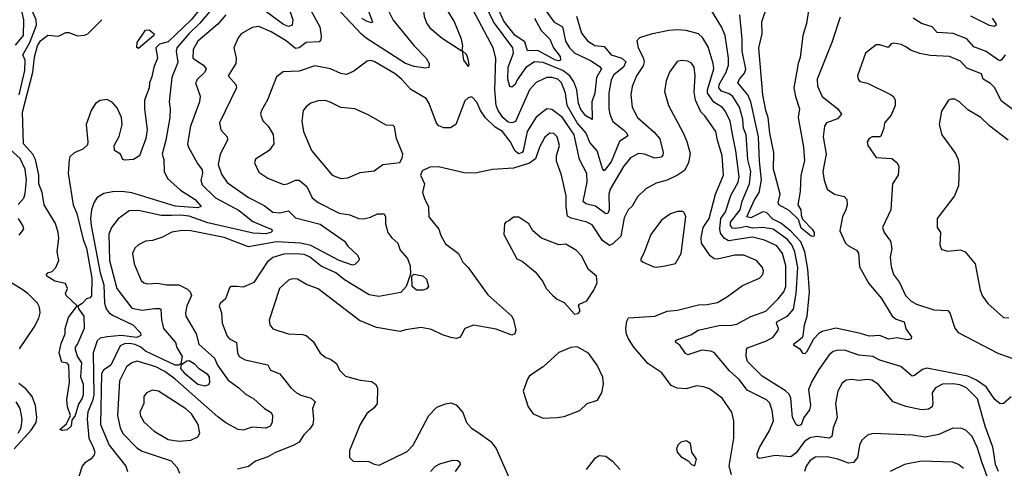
# Model space of a CAD drawing. Extents: x 1246230 to 1426786, y 660032 to 763141.
# Tile 264 of 566: x 1321923 to 1327569, y 748383 to 750956. Entities that reach past the tile are written whole.
import ezdxf

# ---------------------------------------------------------------- set-up
doc = ezdxf.new("R2010")
doc.units = 0

msp = doc.modelspace()

# ---------------------------------------------------------------- linework, layer by layer
at = {"layer": '0CON10XD'}
for points in [[(1321899.4, 750810.6), (1321943.8, 750865), (1321946.6, 750955), (1321934.8, 751005), (1321891.8, 751085)], [(1323019.8, 751095), (1322906, 750955), (1322775, 750828.7), (1322725, 750815.6), (1322703.7, 750795), (1322713.8, 750735), (1322691.7, 750685), (1322681, 750629), (1322666.9, 750595), (1322664.6, 750565), (1322638.9, 750495), (1322639.2, 750445), (1322654.6, 750325), (1322645.6, 750275), (1322609.1, 750175), (1322576, 750155), (1322525, 750150.8), (1322513.8, 750155), (1322500, 750185), (1322466.1, 750206.1), (1322464, 750235), (1322492.8, 750287.2), (1322509.7, 750355), (1322506.2, 750395), (1322481.3, 750451.3), (1322455, 750481.4), (1322425, 750498.6), (1322385, 750493.4), (1322357.7, 750475), (1322332.4, 750435), (1322303.4, 750355), (1322313.8, 750255), (1322310.7, 750239.3), (1322285, 750213.8), (1322235, 750193.3), (1322210.6, 750169.4), (1322205.6, 750154.4), (1322201.6, 750075), (1322230.2, 749895), (1322251.2, 749845), (1322287.5, 749695), (1322305.2, 749645), (1322336.8, 749473.2), (1322335, 749372), (1322325, 749361.4), (1322305, 749356), (1322281.4, 749328.6), (1322257, 749313), (1322262.1, 749295), (1322290, 749255), (1322293.1, 749185), (1322253.7, 749096.3), (1322241.8, 749078.2), (1322240.9, 749065), (1322255, 749021.9), (1322277.4, 748987.4), (1322272.3, 748907.7), (1322287.5, 748865), (1322286.4, 748805), (1322280.8, 748785), (1322259.1, 748750.9), (1322240, 748685), (1322221.5, 748658.5), (1322217.9, 748625), (1322195, 748602.7), (1322168.9, 748598.9), (1322153.3, 748605), (1322191.2, 748638.8), (1322213.6, 748685), (1322197.3, 748735), (1322193.1, 748776.9), (1322207.7, 748875), (1322205.3, 748975), (1322195, 748986.2), (1322165, 748992.5), (1322149.2, 749045), (1322160.7, 749099.3), (1322184, 749155), (1322184.4, 749185), (1322202.6, 749247.4), (1322252.5, 749315), (1322190, 749375), (1322186.2, 749385), (1322196.9, 749415), (1322185, 749442.5), (1322125, 749455.6), (1322078.8, 749485), (1322076.7, 749495), (1322085, 749503.3), (1322108.8, 749511.2), (1322130, 749535), (1322146.9, 749575), (1322138.2, 749625), (1322146.7, 749703.3), (1322144, 749735), (1322127.3, 749787.2), (1322063.8, 749895), (1322051, 749965), (1322032.1, 750015), (1322032.6, 750065), (1322013.5, 750155), (1321997.4, 750185), (1321944.1, 750245), (1321938.9, 750425), (1321998.6, 750655), (1322007.8, 750742.2), (1322025, 750806.2), (1322041.3, 750835), (1322085, 750866.8), (1322145, 750862.2), (1322186.7, 750883.3), (1322205, 750883.5), (1322255, 750863.6), (1322295, 750867.5), (1322314.1, 750875.9), (1322393.4, 750956.6)], [(1325116.3, 750976.3), (1325145, 750880), (1325178.2, 750835), (1325221.1, 750808.9), (1325275, 750802), (1325315, 750754.1), (1325376.7, 750735), (1325399.7, 750715), (1325386.1, 750685), (1325330, 750640), (1325315, 750611.4), (1325301.6, 750535), (1325302.3, 750445), (1325306.8, 750415), (1325325, 750372.9), (1325385, 750324.6), (1325404.5, 750305), (1325410.5, 750289.5), (1325363.1, 750256.9), (1325315, 750140.9), (1325275, 750090), (1325265, 750102), (1325235.2, 750205), (1325192.2, 750252.2), (1325171.6, 750305), (1325120.1, 750365), (1325062.4, 750465), (1325053.8, 750535), (1325029.5, 750595), (1325008.5, 750615), (1324975, 750625.3), (1324946.7, 750625), (1324923.9, 750616.1), (1324885, 750596.4), (1324845.7, 750554.3), (1324766.7, 750373.3), (1324745.2, 750364.8), (1324725, 750367.7), (1324694.3, 750395), (1324666.1, 750435), (1324654.8, 750465), (1324648.3, 750555), (1324652.6, 750735), (1324637.9, 750795), (1324490, 751075)], [(1324942.4, 751005), (1324986.6, 750945), (1325036, 750915), (1325053.3, 750833.3), (1325075.5, 750795.5), (1325106.1, 750765), (1325199.6, 750719.6), (1325248.6, 750688.6), (1325258.4, 750675), (1325231.2, 750625), (1325220.5, 750535), (1325204.4, 750485.6), (1325206.2, 750383.8), (1325168.9, 750405), (1325141.4, 750441.4), (1325128, 750475), (1325116.9, 750555), (1325100.8, 750600.8), (1325078.1, 750635), (1325038.1, 750665), (1324925, 750710.3), (1324875.6, 750714.4), (1324825, 750682.2), (1324775, 750610.5), (1324764.1, 750585), (1324745, 750568.5), (1324733, 750573), (1324721.3, 750615), (1324724.2, 750685), (1324753.8, 750765), (1324750.8, 750795), (1324639.4, 750945), (1324573.1, 751085)], [(1324874.9, 750964.9), (1324914, 750895), (1324963.8, 750843.8), (1324983.5, 750795), (1325022.5, 750745), (1325025, 750723.6), (1325015, 750719.5), (1324995, 750723.5), (1324895, 750779.9), (1324835, 750776.9), (1324819.4, 750829.4), (1324765, 750866.2), (1324698.3, 750948.2), (1324633.4, 751095)], [(1326458.2, 751085), (1326434.2, 750935), (1326414.8, 750865.2), (1326399.6, 750740.4), (1326387.4, 750705), (1326362.3, 750565), (1326371.2, 750515), (1326394.2, 750445), (1326387.1, 750395), (1326418.6, 750225), (1326424.1, 750145.9), (1326402.3, 750065), (1326399.3, 749970.7), (1326385.5, 749895), (1326403.3, 749865), (1326403.5, 749835), (1326411.8, 749811.8), (1326468.1, 749755), (1326478.8, 749735), (1326478.9, 749721.1), (1326477, 749713), (1326462.5, 749715), (1326405, 749760.8), (1326389.4, 749809.4), (1326335, 749861.9), (1326276.7, 749895), (1326271.8, 749905), (1326284.6, 749955), (1326255.3, 750065.3), (1326246.3, 750096.3), (1326247, 750195), (1326224.8, 750305), (1326215.2, 750395), (1326201, 750435), (1326185.2, 750525), (1326161.7, 750795), (1326181.1, 750875), (1326178.2, 750945), (1326209.8, 751035)], [(1321920, 750525), (1321951.4, 750665), (1321954.3, 750724.3), (1321940.6, 750755), (1321980.1, 750825), (1322018.9, 750925), (1322017.7, 750955), (1321995, 751008.1)], [(1323057.6, 751055), (1322955, 750936.5), (1322892, 750875), (1322823.7, 750795), (1322820.7, 750775), (1322829.2, 750710.8), (1322794.6, 750625.4), (1322779.8, 750485), (1322786.5, 750445), (1322783.8, 750395), (1322761.1, 750265), (1322740, 750185), (1322750, 750155), (1322751.8, 750085), (1322770.6, 750045), (1322845, 749977.8), (1322928.5, 749925), (1322964, 749885), (1322943.3, 749876.7), (1322815, 749887.5), (1322565, 749962.5), (1322510.5, 749970.5), (1322455, 749969.5), (1322405, 749959.6), (1322365, 749934.2), (1322347.8, 749905), (1322334.7, 749865.3), (1322329, 749815), (1322331.9, 749775), (1322383.5, 749503.5), (1322404.4, 749435), (1322409.8, 749329.8), (1322418.4, 749298.4), (1322435.4, 749275.4), (1322455, 749261.5), (1322571.5, 749205), (1322615, 749160.5), (1322617.5, 749145), (1322595, 749133.9), (1322505, 749144.9), (1322425, 749137.9), (1322385, 749129.3), (1322367.9, 749115), (1322344.2, 749045.8), (1322348.3, 748805), (1322341, 748769), (1322312.9, 748707.1), (1322309.7, 748665), (1322319.8, 748555), (1322344.6, 748505), (1322352.7, 748475), (1322349.6, 748460.4), (1322333, 748437), (1322295.4, 748414.6), (1322281.9, 748395), (1322262.1, 748335)], [(1323567.7, 751055), (1323644.4, 750915), (1323652.2, 750862.2), (1323648.9, 750841.1), (1323639.8, 750830.3), (1323565, 750825.3), (1323525, 750794.7), (1323505, 750791.2), (1323450, 750835), (1323365, 750887.2), (1323295, 750917.7), (1323255, 750912.1), (1323192.5, 750875), (1323175, 750851.9), (1323151.6, 750795), (1323164.5, 750735), (1323162.9, 750705), (1323118.1, 750635), (1323162.9, 750585), (1323165.5, 750565), (1323069.5, 750365), (1323075.4, 750325.4), (1323111.9, 750285), (1323114.4, 750265), (1323071.5, 750185), (1323061.3, 750125), (1323079.4, 750069.4), (1323112.4, 750022.4), (1323235, 749937.3), (1323325, 749891.2), (1323375, 749851.8), (1323415, 749848.4), (1323465, 749860), (1323505, 749819.2), (1323645, 749784.2), (1323785, 749686.2), (1323805, 749657.5), (1323860, 749605), (1323868.8, 749585), (1323866.7, 749575), (1323845, 749551.2), (1323832, 749548), (1323755, 749575.3), (1323591.5, 749661.5), (1323534, 749674), (1323395, 749681.4), (1323235, 749654.1), (1323095, 749706.2), (1322905, 749744.5), (1322855, 749747.6), (1322795, 749736.9), (1322742.1, 749707.9), (1322685, 749690), (1322645, 749686.4), (1322604.7, 749665.3), (1322583.3, 749645), (1322570.4, 749615), (1322579.4, 749555), (1322619.4, 749459.4), (1322635, 749446), (1322655, 749440.8), (1322715, 749445.5), (1322765, 749436.2), (1322835, 749436.2), (1322885, 749411.1), (1322901.1, 749395), (1322907.3, 749375), (1322882.1, 749315), (1322872.7, 749275), (1322874.6, 749255), (1322893.8, 749223.8), (1322935.4, 749155), (1322950.7, 749095), (1323039.6, 749015), (1323056.5, 748975), (1323119.2, 748889.2), (1323180, 748845), (1323215, 748810.5), (1323265, 748782.2), (1323327.5, 748725), (1323365, 748702), (1323371.9, 748685), (1323370, 748645), (1323359.4, 748625), (1323335, 748613.8), (1323255, 748617.9), (1323205, 748601.5), (1323175, 748605.4), (1323105, 748643.4), (1323058.3, 748678.3), (1322813.9, 748893.9), (1322755, 748938.3), (1322704.4, 748965), (1322596.6, 748996.6), (1322565, 748988.5), (1322535.4, 748965), (1322494.2, 748885), (1322483.2, 748685), (1322498, 748615), (1322515, 748582.7), (1322595, 748500.4), (1322625, 748481.1), (1322792, 748425), (1322826.6, 748386.6), (1322838.6, 748355)], [(1323452.4, 751062.4), (1323490, 750955), (1323484.7, 750925.3), (1323465, 750918.1), (1323435, 750928.5), (1323335, 751004)], [(1324023.5, 751033.5), (1324065, 750954.5), (1324185, 750806.9), (1324254.5, 750735), (1324270.6, 750705), (1324268.2, 750681.8), (1324252.5, 750677.5), (1324185, 750687.5), (1324135, 750705.7), (1323910, 750850), (1323882.5, 750872.5), (1323738.3, 751028.3)], [(1323908.6, 751045), (1323946.9, 750945), (1323945, 750937.5), (1323915, 750945.4), (1323885, 750963)], [(1324460, 750780), (1324463.6, 750806.4), (1324456.9, 750845), (1324415, 750947.5), (1324360, 751035), (1324335, 751052.2), (1324305, 751057.8), (1324269.5, 751050.5), (1324245, 751036.7), (1324236.4, 751023.6), (1324242.5, 750975), (1324257.8, 750935), (1324275, 750910), (1324345, 750851.4), (1324455, 750780), (1324460, 750780)], [(1327607.9, 748792.1), (1327565.5, 748754.5), (1327545, 748752.9), (1327515, 748777.1), (1327465, 748849.7), (1327409.1, 748889.1), (1327360.9, 748910.9), (1327125, 748956.4), (1327100, 748950), (1327055, 748914.5), (1327041.5, 748911.5), (1326976.4, 748966.4), (1326855, 749004.1), (1326815, 749024.8), (1326735, 749031.1), (1326658.6, 749058.6), (1326615, 749060.3), (1326588, 749052), (1326565, 749033.6), (1326505, 748950), (1326465, 748880.4), (1326445.9, 748835), (1326458.7, 748745), (1326452.2, 748717.8), (1326419.2, 748675), (1326405, 748632.2), (1326385.7, 748625.7), (1326375, 748634.2), (1326354.1, 748674.1), (1326345.3, 748785), (1326335, 748808.9), (1326315, 748827.7), (1326181.4, 748911.4), (1326097.1, 748995), (1326088.1, 749025), (1326090, 749065), (1326095.8, 749074.2), (1326205, 749113.8), (1326244.1, 749135.9), (1326272.5, 749175), (1326274.5, 749185), (1326262.7, 749215), (1326267.7, 749225), (1326325.8, 749255), (1326360.2, 749295), (1326375.2, 749385), (1326385.1, 749535), (1326368.2, 749625), (1326351.3, 749665), (1326326.6, 749695), (1326244, 749754), (1326185, 749763.7), (1326125, 749760.4), (1326089.5, 749769.5), (1326055, 749763), (1326025, 749757.6), (1326011.2, 749761.2), (1325999.8, 749775), (1325999, 749795), (1326054, 749865), (1326066.5, 749915), (1326109, 750015), (1326114.8, 750085), (1326098.7, 750155), (1326088.6, 750295), (1326073.5, 750335), (1326070.2, 750385), (1326050.4, 750455), (1326013.2, 750515), (1325990.8, 750530.8), (1325947.3, 750547.3), (1325932, 750565), (1325933.9, 750585), (1325973.9, 750655), (1325987.3, 750695), (1325987.6, 750735), (1325969.1, 750865), (1325948.1, 750915), (1325889.2, 751009.2)], [(1323105.6, 750984.4), (1323059.5, 750930.5), (1322945, 750832.9), (1322917.1, 750785), (1322916.4, 750735), (1322976.7, 750695), (1322991.5, 750675), (1322985.3, 750655), (1322942.2, 750615), (1322931.1, 750595), (1322957.1, 750517.1), (1322954.5, 750485), (1322902.3, 750345), (1322884.8, 750244.7), (1322890, 750225), (1322941.5, 750131.5), (1322968.8, 750095), (1322971.2, 750075), (1322962.4, 750035), (1322968.3, 750008.3), (1323045.4, 749935), (1323182.3, 749862.3), (1323259.4, 749799.4), (1323365.2, 749755.2), (1323372.2, 749745), (1323362.9, 749735), (1323335, 749728.6), (1323262.5, 749732.5), (1323001.5, 749791.5), (1322895, 749828.4), (1322845, 749835.4), (1322793.5, 749833.5), (1322734, 749834), (1322605, 749861.6), (1322549.7, 749860.3), (1322486.6, 749813.4), (1322449.6, 749765), (1322433.4, 749726.6), (1322438, 749575), (1322480, 749415), (1322565, 749301.6), (1322625, 749289.4), (1322695, 749300), (1322725, 749300), (1322732, 749295), (1322736, 749234), (1322746.7, 749185), (1322816.4, 749105), (1322824.6, 749075), (1322854.1, 749025), (1322847.5, 748982.5), (1322834.7, 748975.3), (1322815, 748975.2), (1322644.5, 749055), (1322617.7, 749077.7), (1322585, 749092.8), (1322551.8, 749098.2), (1322523.1, 749096.9), (1322499.2, 749085), (1322445, 748974.7), (1322403.8, 748945), (1322392.3, 748925), (1322385.2, 748635), (1322435.9, 748515), (1322530.6, 748395), (1322540.8, 748365)], [(1326628.6, 750971.4), (1326579.6, 750825), (1326495.4, 750615), (1326498.2, 750575), (1326525, 750515.6), (1326615.6, 750445), (1326636, 750415), (1326612.3, 750387.7), (1326550, 750365), (1326537.5, 750345), (1326530.4, 750285), (1326547.7, 750185), (1326528.2, 750085), (1326536.4, 750035), (1326554.4, 749985), (1326595, 749956.4), (1326651.2, 749941.2), (1326665.5, 749925), (1326667.8, 749895), (1326660.5, 749865), (1326640.5, 749825), (1326626.1, 749745), (1326659.1, 749675), (1326675, 749660), (1326721.9, 749635), (1326733.1, 749616.9), (1326739, 749539), (1326792.1, 749442.1), (1326865, 749357.5), (1326926.4, 749256.4), (1326949.3, 749239.3), (1326995, 749224), (1327005, 749183.3), (1327037.6, 749137.6), (1327035.3, 749124.7), (1327015, 749120), (1326955, 749131.8), (1326905, 749123.7), (1326856, 749144), (1326795, 749140), (1326745, 749156.9), (1326603.5, 749186.5), (1326525, 749168.2), (1326505, 749157.1), (1326475, 749123.5), (1326435, 749050), (1326425, 749039.2), (1326415, 749041.2), (1326401.2, 749065), (1326366.7, 749085), (1326360, 749095), (1326411.9, 749135), (1326415, 749143.3), (1326423.1, 749205), (1326438, 749255), (1326448.2, 749355), (1326452.6, 749395), (1326442.7, 749525), (1326425.1, 749625.1), (1326401.6, 749681.6), (1326345, 749742.7), (1326288.5, 749788.5), (1326241.8, 749811.8), (1326205, 749851.2), (1326185, 749854.3), (1326115, 749819.9), (1326093.6, 749825), (1326135, 749918.9), (1326163.5, 749965), (1326176.5, 750035), (1326164.8, 750145), (1326159.5, 750285), (1326114.9, 750484.9), (1326099.2, 750525), (1326041.9, 750595), (1326050.9, 750615), (1326080.3, 750649.7), (1326087.5, 750672.5), (1326065.2, 750775), (1326066.6, 750845), (1326052.1, 750985)], [(1327574.6, 750755), (1327553.4, 750726.6), (1327545, 750720.8), (1327536, 750724), (1327465, 750774.3), (1327395, 750800), (1327355, 750846.6), (1327276.7, 750876.7), (1327185, 750883.1), (1327156.3, 750916.3), (1327095, 750934.6), (1327047.1, 750965)], [(1327499.1, 750965), (1327520.5, 750935), (1327522.9, 750925), (1327512.1, 750917.9), (1327485, 750923.2), (1327376.5, 750976.5)], [(1322605, 750790.8), (1322595, 750797.5), (1322595.6, 750825), (1322645, 750895.7), (1322665, 750898.8), (1322694.2, 750875), (1322691.5, 750865), (1322605, 750790.8)], [(1327535.6, 748365), (1327519.5, 748405), (1327509, 748471), (1327503.3, 748505), (1327459.7, 748625), (1327415, 748780.9), (1327353.3, 748845), (1327315, 748861.4), (1327275, 748867.7), (1327215, 748864.8), (1327175.2, 748844.8), (1327155.4, 748815), (1327159.5, 748755), (1327155, 748735.6), (1327135, 748722.4), (1327095, 748717.5), (1327005, 748736.5), (1326932, 748765), (1326845.4, 748865.4), (1326808.7, 748888.7), (1326785, 748891.9), (1326735, 748885.6), (1326695, 748891.9), (1326662.4, 748887.6), (1326639.4, 748870.6), (1326614.2, 748825), (1326601.1, 748755), (1326610.4, 748675), (1326587.9, 748615), (1326580.6, 748565), (1326563.9, 748556.1), (1326495, 748565.7), (1326455, 748556.8), (1326424, 748536), (1326375, 748471.8), (1326345, 748449.2), (1326255, 748455.9), (1326165, 748440), (1326154.6, 748444.6), (1326152.1, 748465), (1326165, 748502.5), (1326221.3, 748595), (1326245.3, 748655), (1326238.8, 748715), (1326225, 748756.5), (1326205, 748776.4), (1326095, 748831.1), (1326050.6, 748890.6), (1325992.8, 748942.8), (1325905, 749046.4), (1325885, 749054.8), (1325835, 749061), (1325754.6, 749034.6), (1325741.6, 749041.6), (1325708.9, 749088.9), (1325686.2, 749105), (1325683.8, 749115), (1325690.7, 749119.3), (1325771.1, 749148.9), (1325813.8, 749176.2), (1325932.4, 749202.4), (1326005, 749203.1), (1326035, 749210.6), (1326115, 749254.4), (1326201.4, 749285), (1326273.2, 749355), (1326305, 749395.5), (1326315.5, 749425), (1326316.6, 749545), (1326298.1, 749615), (1326265, 749658.8), (1326195, 749691.6), (1326125, 749708.6), (1325988.1, 749688.1), (1325962.2, 749702.2), (1325941.7, 749731.8), (1325937.4, 749757.4), (1325943.5, 749815), (1325969.5, 749855), (1326001.8, 749948.2), (1326042.5, 750025), (1326048.6, 750055), (1326030.5, 750205), (1326011.2, 750298.8), (1325997.2, 750375), (1325970.5, 750430.5), (1325952.3, 750452.3), (1325903.7, 750483.7), (1325866.6, 750535), (1325867.6, 750555), (1325903, 750675), (1325900, 750705), (1325871.1, 750801.1), (1325838.5, 750855), (1325815.2, 750875.2), (1325745, 750895.3), (1325695, 750897.8), (1325645, 750894.7), (1325545, 750872.7), (1325477.8, 750852.2), (1325462.9, 750835), (1325470.4, 750795), (1325498.8, 750738.8), (1325503.9, 750715), (1325497.7, 750692.3), (1325460.9, 750635), (1325436, 750574), (1325427.5, 750525), (1325435.4, 750455), (1325465, 750395.6), (1325561.7, 750311.7), (1325593.1, 750273.1), (1325613.2, 750195), (1325610.8, 750179.2), (1325601.6, 750168.4), (1325565, 750161.6), (1325505, 750184.6), (1325470.9, 750189.1), (1325425, 750164.6), (1325385, 750113.5), (1325308.3, 749985), (1325301.6, 749955), (1325304.1, 749865.9), (1325295, 749844.3), (1325285, 749843.1), (1325225, 749886.5), (1325169.4, 749899.4), (1325154, 749914), (1325178, 750025), (1325175.8, 750075), (1325132.7, 750155), (1325102.2, 750295), (1325035, 750395.7), (1324975, 750441.1), (1324945, 750444.6), (1324885, 750396.7), (1324832.8, 750315), (1324809.2, 750205), (1324803.8, 750195), (1324785, 750186.8), (1324765, 750201.8), (1324735, 750257.2), (1324691.8, 750315), (1324649, 750339), (1324593.7, 750393.7), (1324565.9, 750435.9), (1324545, 750483.8), (1324515, 750513.3), (1324495, 750508.8), (1324475, 750491.2), (1324424.7, 750355.3), (1324393.2, 750336.8), (1324355, 750336.7), (1324327.1, 750347.1), (1324312.7, 750362.7), (1324271.5, 750475), (1324253.3, 750505), (1324166.6, 750556.6), (1324114.1, 750614.1), (1324076.4, 750645), (1323955, 750717.1), (1323935, 750723.3), (1323915, 750719.4), (1323838.7, 750661.3), (1323797.8, 750642.2), (1323765, 750647.7), (1323705.7, 750674.3), (1323615, 750691.1), (1323525, 750661.2), (1323433.5, 750656.5), (1323395, 750629.2), (1323344, 750496), (1323308.6, 750435), (1323304.4, 750415), (1323316.2, 750376.2), (1323348.6, 750345), (1323376.9, 750296.9), (1323380, 750245), (1323353.9, 750206.1), (1323274.5, 750155.5), (1323268.6, 750135), (1323295, 750082.5), (1323346.6, 750046.6), (1323435, 750011.2), (1323458.8, 750015), (1323505, 750036.4), (1323525, 750035.5), (1323569.7, 749999.7), (1323600.4, 749935), (1323635, 749908.2), (1323755, 749846.4), (1323816.7, 749836.7), (1323865, 749815.6), (1323896.5, 749813.5), (1323935, 749823.3), (1323975, 749842.5), (1324012.1, 749842.1), (1324020, 749825), (1324020, 749785), (1324034.3, 749735), (1324057.1, 749705), (1324091.8, 749675), (1324104.1, 749634.1), (1324146.6, 749586.6), (1324161.1, 749545), (1324164.2, 749495.8), (1324140, 749425), (1324109.1, 749390.9), (1323981.9, 749368.1), (1323927.3, 749377.3), (1323784.5, 749465), (1323735, 749503.5), (1323652.5, 749542.5), (1323585, 749595.6), (1323555, 749609), (1323505, 749613.7), (1323438, 749612), (1323375, 749592.8), (1323342.8, 749565), (1323265, 749447.9), (1323205, 749421.2), (1323167.5, 749425), (1323135, 749426.2), (1323125, 749418), (1323102.2, 749355), (1323072.6, 749327.4), (1323067.3, 749315), (1323079.5, 749275), (1323083.8, 749215), (1323111.8, 749141.8), (1323125, 749125.4), (1323165.3, 749105), (1323171.2, 749045), (1323181.2, 749025), (1323215, 749005.3), (1323345, 748976.9), (1323362, 748945), (1323414.4, 748925), (1323478.6, 748845), (1323510.8, 748815), (1323535, 748801.5), (1323595, 748784.4), (1323618, 748765), (1323601.1, 748725), (1323608.1, 748665), (1323603.3, 748635), (1323585, 748607.1), (1323551.4, 748575), (1323525, 748532.9), (1323495, 748515.6), (1323385, 748472.5), (1323345, 748448.6), (1323275, 748424.2), (1323235, 748392.9), (1323172.5, 748377.5)], [(1327635, 750427.1), (1327551.7, 750491.7), (1327515, 750564.6), (1327490.1, 750590.1), (1327448.1, 750615), (1327437.8, 750645), (1327355, 750679.1), (1327318, 750718), (1327255, 750746.2), (1327145, 750750.8), (1327085, 750762.9), (1327032, 750782), (1327008, 750798), (1326977.5, 750815), (1326935, 750821.4), (1326921.4, 750818.6), (1326902.9, 750797.1), (1326855, 750812.2), (1326835, 750812), (1326774, 750765), (1326728.1, 750635), (1326730.6, 750615), (1326741.2, 750601.2), (1326785, 750591.9), (1326917.2, 750527.2), (1326934.2, 750515), (1326943.1, 750495), (1326942.9, 750465), (1326920.5, 750409.5), (1326882, 750365), (1326878.6, 750335), (1326861.7, 750288.3), (1326855, 750283.8), (1326810.8, 750285), (1326793.9, 750275), (1326783.2, 750255), (1326786.7, 750235), (1326835, 750166.7), (1326925, 750160), (1326954.8, 750134.8), (1326964.3, 750114.3), (1326960.9, 750065), (1326927.5, 750015), (1326918.5, 749865), (1326871.4, 749765), (1326880.9, 749735), (1326917.1, 749685), (1326924.3, 749644.3), (1326915.6, 749595), (1326921.1, 749541.1), (1326933.3, 749495), (1326968, 749448), (1327003.6, 749375), (1327035, 749340.9), (1327065, 749323.9), (1327165, 749292.7), (1327245, 749287.5), (1327256.9, 749275), (1327286, 749186), (1327305, 749161.5), (1327533.1, 749043.1), (1327655, 748998.9)], [(1324495, 750687.5), (1324500, 750695), (1324495, 750732.5), (1324485, 750756.7), (1324460, 750780), (1324468.8, 750725), (1324495, 750687.5)], [(1325635, 749284.5), (1325695, 749289.1), (1325815, 749321.2), (1325865, 749322.1), (1325925, 749334.5), (1325982.3, 749367.7), (1326067.6, 749432.4), (1326165, 749474.3), (1326184.5, 749495.5), (1326187.8, 749515), (1326182.5, 749535), (1326148, 749575), (1326075, 749606.1), (1326024.6, 749605.4), (1325925, 749582.5), (1325905, 749583.9), (1325882.3, 749602.3), (1325832.8, 749675), (1325830.5, 749705), (1325842, 749765), (1325877, 749815), (1325912.9, 749955), (1325958.4, 750065), (1325951.8, 750175), (1325924.7, 750264.7), (1325914.4, 750315), (1325851.9, 750405), (1325828.5, 750428.5), (1325798.7, 750495), (1325791.3, 750541.3), (1325797.1, 750635), (1325790.6, 750685), (1325775, 750707.5), (1325755, 750719.2), (1325717.3, 750722.7), (1325692.7, 750717.3), (1325649.4, 750655), (1325630, 750605), (1325621.5, 750545), (1325644.4, 750465), (1325728, 750308), (1325748, 750258), (1325768.3, 750188.3), (1325757.9, 750135), (1325735, 750090.8), (1325695.5, 750064.5), (1325635, 750035.5), (1325572.1, 750017.9), (1325513.6, 749986.4), (1325465, 749941.1), (1325435, 749886), (1325412.9, 749865), (1325390, 749820), (1325370.8, 749715), (1325325, 749670.4), (1325305, 749661.8), (1325265, 749689.1), (1325205, 749778.8), (1325174.7, 749794.7), (1325085, 749817.7), (1325065, 749830), (1325056.1, 749885), (1325056.6, 749946.6), (1325029.1, 750065), (1325000.8, 750145), (1325001.8, 750175), (1325018.7, 750235), (1325005.4, 750285), (1324985, 750304.4), (1324963.8, 750305), (1324935, 750283.1), (1324904.6, 750225), (1324881, 750159), (1324847.3, 750132.7), (1324755, 750105.3), (1324635, 750096.5), (1324535, 750075.7), (1324471.7, 750078.3), (1324325, 750112.5), (1324275, 750111.2), (1324230.7, 750089.3), (1324221.2, 750065), (1324244.2, 750015), (1324233.6, 749965), (1324245.6, 749925), (1324268.1, 749885), (1324269.2, 749825), (1324326.7, 749755), (1324338.3, 749718.3), (1324365, 749670.8), (1324438.6, 749615), (1324464.3, 749565), (1324495, 749534.2), (1324608.3, 749378.3), (1324745, 749255.7), (1324755.4, 749235), (1324767.8, 749175), (1324762, 749155), (1324745, 749147.1), (1324655, 749181.6), (1324525.5, 749204.5), (1324475.8, 749185), (1324454.2, 749145), (1324445, 749134), (1324425, 749128), (1324395, 749134), (1324348.3, 749148.3), (1324285, 749178.6), (1324225, 749191.4), (1324135, 749177.5), (1324105, 749166.9), (1323969.8, 749189.8), (1323870.6, 749230.6), (1323635, 749411.9), (1323567, 749437), (1323515, 749468.6), (1323485, 749470.6), (1323465, 749462.9), (1323413.3, 749415), (1323353.6, 749233.6), (1323356.4, 749206.4), (1323375, 749183.3), (1323462.5, 749155), (1323545, 749150.5), (1323565, 749144.3), (1323605, 749110), (1323645, 749044), (1323679.1, 749019.1), (1323705, 749009.4), (1323738.8, 748985), (1323757.5, 748945), (1323792.1, 748912.1), (1323875, 748887.8), (1323941.1, 748881.1), (1323964, 748865), (1323974.4, 748844.4), (1323972.2, 748755), (1323955, 748729.2), (1323913.2, 748696.8), (1323875.4, 748634.6), (1323813.8, 748485), (1323813.3, 748445), (1323835, 748423.3), (1323925, 748422.5), (1323955, 748406.2), (1323985, 748401.2), (1324145, 748478.6), (1324179.2, 748515), (1324270, 748685), (1324315.5, 748734.5), (1324365, 748752.9), (1324395, 748758.1), (1324426.2, 748746.2), (1324463.3, 748703.3), (1324486, 748645), (1324513.6, 748613.6), (1324550.8, 748590.8), (1324625, 748536), (1324655, 748496.7), (1324725.8, 748335)], [(1327590.8, 750265), (1327487.1, 750345), (1327434.3, 750395), (1327359.7, 750439.7), (1327313.3, 750485), (1327285, 750500), (1327265, 750501.2), (1327250, 750495), (1327208.3, 750431.7), (1327196, 750355), (1327212, 750295), (1327289.2, 750189.2), (1327304.4, 750155), (1327310.5, 750115), (1327307.3, 750002.7), (1327284.2, 749945.8), (1327183.9, 749816.1), (1327184, 749765), (1327203.3, 749735), (1327198.8, 749665), (1327208.3, 749638.3), (1327245, 749628), (1327316.4, 749636.4), (1327344.4, 749624.4), (1327402, 749555), (1327431.4, 749405), (1327445, 749370), (1327475, 749328.8), (1327565, 749248), (1327595, 749245.7)], [(1323765, 750045.6), (1323805, 750050), (1323875, 750078.9), (1323955, 750090), (1324005, 750125.6), (1324103, 750137), (1324117, 750163), (1324120, 750185), (1324084.3, 750274.3), (1324071.7, 750341.7), (1324065, 750350), (1324025, 750351.2), (1323925, 750409.2), (1323845, 750445.8), (1323765, 750451.9), (1323704, 750484), (1323675, 750492.1), (1323635, 750491.5), (1323591.9, 750478.1), (1323568.8, 750461.2), (1323547.8, 750435), (1323540, 750375), (1323550.5, 750315), (1323596, 750206), (1323713.8, 750065), (1323765, 750045.6)], [(1321913.6, 749896.4), (1321946.6, 749933.4), (1321955, 749960), (1321961.7, 750035), (1321955, 750098), (1321925, 750160.5), (1321849.7, 750229.7)], [(1325105, 749267.5), (1325125, 749270), (1325137.5, 749285), (1325127.5, 749315), (1325132.5, 749325), (1325175, 749343.3), (1325215.8, 749405), (1325233.9, 749446.1), (1325230, 749485), (1325185, 749523.3), (1325145, 749601.2), (1325115, 749632), (1325055, 749669.2), (1325015, 749664.3), (1324915, 749703.8), (1324866.2, 749745), (1324843.3, 749785), (1324785, 749823.8), (1324755, 749823.3), (1324728.3, 749801.7), (1324710, 749795), (1324702.5, 749785), (1324700, 749725), (1324773.8, 749585), (1324805, 749571.2), (1324879.7, 749509.7), (1324922, 749455), (1324942.5, 749415), (1324980, 749375), (1325005, 749354), (1325045, 749333.3), (1325105, 749267.5)], [(1325575, 749536), (1325625, 749544.4), (1325683.1, 749556.9), (1325715.6, 749615), (1325742.9, 749825), (1325736.2, 749846.2), (1325725, 749855.6), (1325695, 749856.9), (1325655, 749843.1), (1325603.8, 749806.2), (1325541.9, 749725), (1325503, 749617), (1325484, 749585), (1325484.2, 749574.2), (1325497.5, 749565), (1325558.8, 749538.8), (1325575, 749536)], [(1321919.7, 749720.3), (1321946.2, 749755), (1321941.2, 749775), (1321915.4, 749815.4)], [(1324235, 749404.3), (1324197.5, 749405), (1324173.8, 749425), (1324172.5, 749485), (1324184, 749496), (1324235, 749486.7), (1324255, 749467.5), (1324266.7, 749425), (1324257.3, 749412.7), (1324235, 749404.3)], [(1321921.7, 749068.3), (1322006.6, 749193.4), (1322032.9, 749245), (1322039.2, 749275), (1322036.6, 749306.6), (1322025, 749330.9), (1321970.3, 749385), (1321931.5, 749411.5), (1321862.5, 749455)], [(1326003.9, 748345), (1325990.8, 748395), (1326017.5, 748555), (1326018.6, 748655), (1326006, 748705), (1325950.8, 748785), (1325877.8, 748837.8), (1325845, 748850), (1325805, 748855.6), (1325745, 748838.9), (1325693.3, 748843.3), (1325658.3, 748858.3), (1325605, 748930), (1325524.6, 748984.6), (1325445, 749077.5), (1325413.8, 749125), (1325402.6, 749152.6), (1325398.7, 749185), (1325405, 749226.7), (1325414.1, 749245.9), (1325565, 749255.5), (1325635, 749284.5)], [(1324925, 748671.2), (1325005, 748674.2), (1325045, 748680.8), (1325135, 748714), (1325177.5, 748755), (1325235.7, 748774.3), (1325261.9, 748815), (1325271.5, 748865), (1325267.5, 748905), (1325234.5, 748974.5), (1325185, 749043.3), (1325119.3, 749079.3), (1325083.6, 749076.4), (1325015, 749046.7), (1324925.4, 748964.6), (1324847, 748913), (1324834.2, 748895), (1324810, 748825), (1324838.8, 748735), (1324867.5, 748695), (1324925, 748671.2)], [(1322985, 748854.4), (1322945, 748862.7), (1322875, 748920.3), (1322846.5, 748955), (1322851.2, 748978.8), (1322881.1, 748998.9), (1322895, 749001.2), (1322923.6, 748985), (1322948.1, 748958.1), (1322997.7, 748925), (1323010, 748905), (1323010.6, 748875), (1323005, 748861.2), (1322985, 748854.4)], [(1321890.9, 748495), (1321989, 748601), (1322016.5, 748645), (1322021.9, 748675), (1322012.6, 748742.6), (1321994, 748795), (1321958.6, 748838.6), (1321918.4, 748868.4)], [(1322835, 748537.7), (1322905, 748544.5), (1322945, 748562.5), (1322955.6, 748585), (1322946.9, 748635), (1322907.7, 748695), (1322875, 748724), (1322718.8, 748825), (1322685, 748831.4), (1322650, 748815), (1322634.4, 748795), (1322634.5, 748755), (1322612.5, 748705), (1322615, 748683.8), (1322635, 748649.2), (1322694.3, 748595), (1322775, 748547.7), (1322835, 748537.7)], [(1321914.1, 748585), (1321931.7, 748615), (1321936.3, 748665), (1321925.8, 748725), (1321903.1, 748765)], [(1327519, 748205), (1327443.3, 748415), (1327413.1, 748505), (1327384.4, 748564.4), (1327349.9, 748599.9), (1327325, 748611.8), (1327275, 748612.2), (1327193.1, 748576.9), (1327115, 748561.8), (1327045, 748572.2), (1326815, 748583.1), (1326785, 748572.9), (1326752.9, 748545), (1326738.2, 748515), (1326727.5, 748445), (1326705, 748416.2), (1326675, 748412.2), (1326614.5, 748435.5), (1326555, 748447.7), (1326485, 748446.5), (1326455, 748425.6), (1326433.8, 748395), (1326423.5, 748365)], [(1325795, 748397.5), (1325803.3, 748435), (1325777.5, 748475), (1325770, 748525), (1325745, 748540), (1325715, 748533.3), (1325696.7, 748515), (1325690, 748495), (1325694.2, 748475), (1325715, 748450), (1325755.8, 748425.8), (1325775, 748404.2), (1325795, 748397.5)], [(1324278.1, 748365), (1324307.5, 748395), (1324332, 748408), (1324405, 748428.7), (1324435, 748427.3), (1324447.8, 748417.8), (1324448.7, 748405), (1324420.9, 748365)], [(1325174, 748375), (1325225, 748443.8), (1325245, 748456), (1325285, 748452), (1325323.3, 748423.3), (1325366.7, 748375)], [(1327335, 748381.1), (1327307.5, 748405), (1327275, 748417.1), (1327095, 748423.8), (1326996.3, 748403.7), (1326915.5, 748364.5)]]:
    msp.add_lwpolyline(points, dxfattribs=at)

doc.saveas('drawing.dxf')
